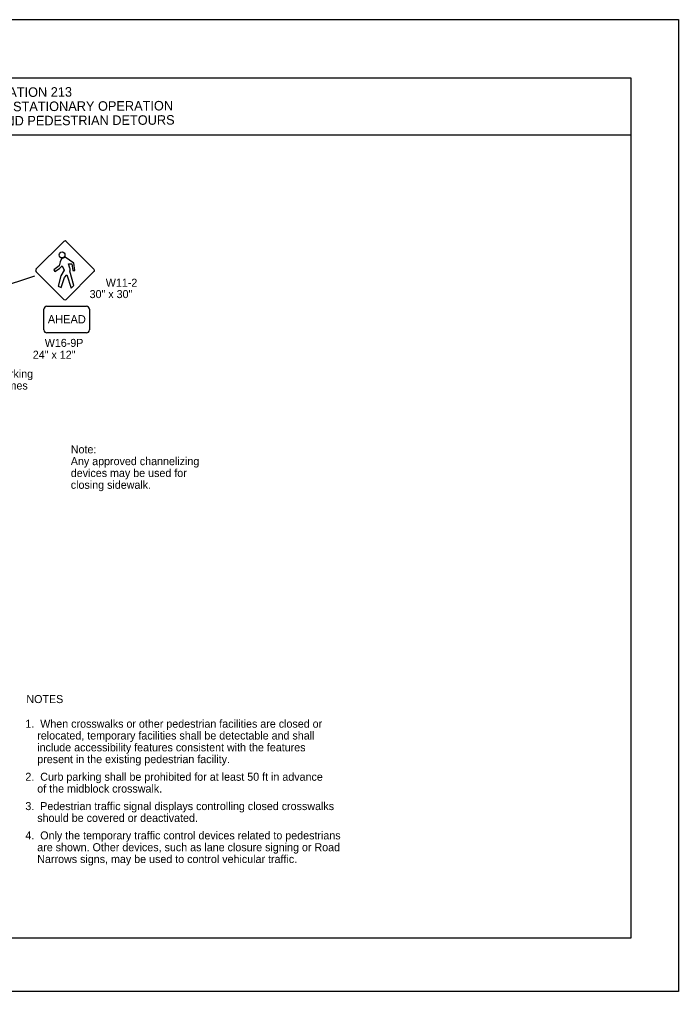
# Model space of a CAD drawing. Extents: x -14145 to -13521, y 30244 to 30661.
# Drawn here: x -13808.47 to -13791.17, y 30262.81 to 30288.31 of the extents above; entities that cross this region are included whole.
import ezdxf

# ---------------------------------------------------------------- set-up
doc = ezdxf.new("R2010")
doc.units = 0
for name, color, linetype in [('1', 7, 'Continuous'), ('10', 7, 'Continuous'), ('2', 7, 'Continuous'), ('4', 7, 'Continuous'), ('61', 7, 'Continuous')]:
    doc.layers.add(name, color=color, linetype=linetype)

msp = doc.modelspace()

# ---------------------------------------------------------------- linework, layer by layer
at = {"layer": '1'}
for p, q in [((-13808.035, 30281.753), (-13807.304, 30282.484)), ((-13807.244, 30282.484), (-13806.513, 30281.753)), ((-13811.356, 30280.493), (-13808.066, 30281.58)), ((-13807.304, 30280.962), (-13808.035, 30281.693)), ((-13806.513, 30281.693), (-13807.244, 30280.962)), ((-13807.751, 30280.783), (-13806.712, 30280.783)), ((-13807.828, 30280.162), (-13807.828, 30280.706)), ((-13806.634, 30280.706), (-13806.634, 30280.162)), ((-13806.712, 30280.084), (-13807.751, 30280.084))]:
    msp.add_line(p, q, dxfattribs=at)
msp.add_lwpolyline([(-13807.57, 30281.735), (-13807.538, 30281.699), (-13807.417, 30281.774), (-13807.349, 30281.844), (-13807.293, 30281.73), (-13807.38, 30281.577), (-13807.451, 30281.308), (-13807.376, 30281.279), (-13807.291, 30281.534), (-13807.228, 30281.604), (-13807.109, 30281.262), (-13807.046, 30281.325), (-13807.145, 30281.704), (-13807.14, 30281.728), (-13807.138, 30281.745), (-13807.138, 30281.757), (-13807.14, 30281.769), (-13807.143, 30281.784), (-13807.184, 30281.893), (-13807.094, 30281.893), (-13807.065, 30281.723), (-13807.019, 30281.723), (-13807.038, 30281.915), (-13807.269, 30282.067), (-13807.325, 30282.048), (-13807.363, 30282.029), (-13807.4, 30281.951), (-13807.431, 30281.847)], close=True, dxfattribs=at)
for centre, radius, start, end in [((-13807.273, 30282.454), 0.0423, 45, 135), ((-13808.004, 30281.723), 0.0423, 135, 225), ((-13806.542, 30281.723), 0.0423, 315, 45), ((-13807.751, 30280.706), 0.0775, 90, 180), ((-13807.273, 30280.991), 0.0423, 225, 315), ((-13806.712, 30280.706), 0.0775, 0, 90), ((-13807.751, 30280.162), 0.0775, 180, 270), ((-13806.712, 30280.162), 0.0775, 270, 0)]:
    msp.add_arc(centre, radius, start, end, dxfattribs=at)
msp.add_ellipse((-13807.351, 30282.131), major_axis=(0, 0.0795), ratio=0.957031, dxfattribs=at)
at = {"layer": '10'}
for p, q in [((-13823.874, 30286.777), (-13792.422, 30286.777)), ((-13792.422, 30286.777), (-13792.422, 30264.207)), ((-13823.874, 30285.277), (-13792.422, 30285.277)), ((-13792.422, 30264.207), (-13823.874, 30264.207))]:
    msp.add_line(p, q, dxfattribs=at)
at = {"layer": '61'}
msp.add_lwpolyline([(-13824.174, 30288.307), (-13791.174, 30288.307), (-13791.174, 30262.807), (-13824.174, 30262.807)], close=True, dxfattribs=at)

# ---------------------------------------------------------------- texts
at = {"layer": '1'}
msp.add_text('AHEAD', height=0.2165, dxfattribs=at).set_placement((-13807.725, 30280.334))
at = {"layer": '2'}
for s, p in [('W11-2', (-13806.204, 30281.296)), ('30" x 30"', (-13806.628, 30280.997)), ('W16-9P', (-13807.805, 30279.717)), ('24" x 12"', (-13808.119, 30279.407)), ('Temporary marking', (-13810.545, 30278.908)), ('for crosswalk lines', (-13810.545, 30278.598)), ('Note:', (-13807.122, 30276.925)), ('Any approved channelizing', (-13807.122, 30276.615)), ('devices may be used for', (-13807.122, 30276.305)), ('closing sidewalk.', (-13807.122, 30275.995)), ('NOTES', (-13808.287, 30270.374)), ('1.  When crosswalks or other pedestrian facilities are closed or ', (-13808.314, 30269.728)), ('    relocated, temporary facilities shall be detectable and shall', (-13808.314, 30269.418)), ('    include accessibility features consistent with the features ', (-13808.314, 30269.108)), ('    present in the existing pedestrian facility.', (-13808.314, 30268.798)), ('2.  Curb parking shall be prohibited for at least 50 ft in advance ', (-13808.314, 30268.336)), ('    of the midblock crosswalk.', (-13808.314, 30268.026)), ('3.  Pedestrian traffic signal displays controlling closed crosswalks ', (-13808.314, 30267.567)), ('    should be covered or deactivated.', (-13808.314, 30267.257)), ('4.  Only the temporary traffic control devices related to pedestrians ', (-13808.314, 30266.798)), ('    are shown. Other devices, such as lane closure signing or Road ', (-13808.314, 30266.488)), ('    Narrows signs, may be used to control vehicular traffic.', (-13808.314, 30266.178))]:
    msp.add_text(s, height=0.21, dxfattribs=at).set_placement(p)
at = {"layer": '4'}
for s, p in [('PUBLICATION 213', (-13809.969, 30286.266)), ('SHORT-TERM AND LONG-TERM STATIONARY OPERATION ', (-13813.855, 30285.87)), ('CROSSWALK CLOSURES AND PEDESTRIAN DETOURS', (-13813.221, 30285.5))]:
    msp.add_text(s, height=0.25, rotation=0.31, dxfattribs=at).set_placement(p)

doc.saveas('drawing.dxf')
